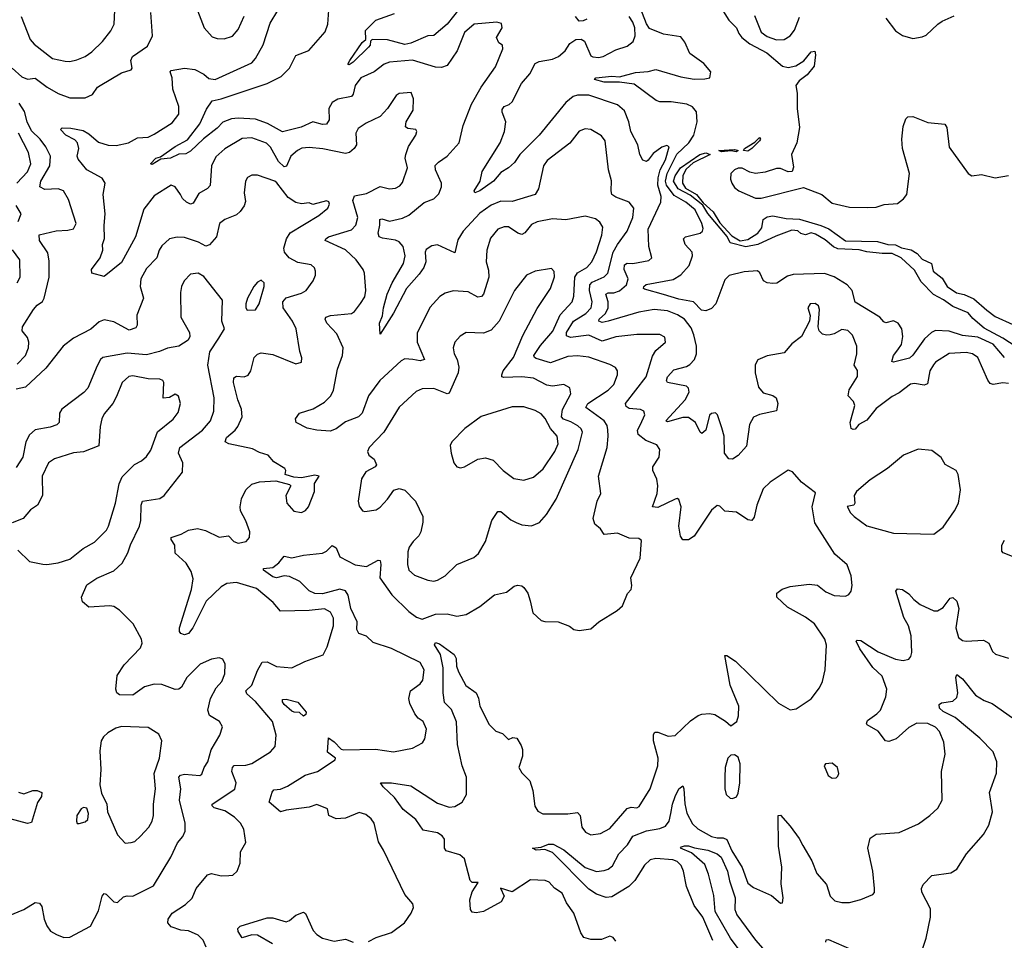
# Model space of a CAD drawing. Extents: x 1468344 to 1613994, y 525695 to 643861.
# Tile 269 of 427: x 1568264 to 1573403, y 593634 to 598438. Entities that reach past the tile are written whole.
import ezdxf

# ---------------------------------------------------------------- set-up
doc = ezdxf.new("R2010")
doc.units = 0

msp = doc.modelspace()

# ---------------------------------------------------------------- linework, layer by layer
at = {"layer": '0CON10XD'}
for points in [[(1568270.8, 598455), (1568318.2, 598335), (1568339.9, 598309.9), (1568435, 598234.5), (1568501.1, 598221.1), (1568525, 598220), (1568561.4, 598228.6), (1568605, 598246.5), (1568640, 598270), (1568696.4, 598323.6), (1568740, 598380), (1568756.5, 598415), (1568770.8, 598705)], [(1570495, 598198.6), (1570465, 598188.5), (1570435, 598190), (1570315, 598227.3), (1570193.8, 598216.2), (1570167.1, 598205), (1570114, 598166), (1570045, 598133.5), (1570015.4, 598095), (1570005, 598048.8), (1569995, 598037.5), (1569925, 598022.9), (1569894.4, 598005), (1569877.3, 597975), (1569879.2, 597915), (1569865, 597892.8), (1569845, 597890.6), (1569794.8, 597905.2), (1569732.4, 597877.6), (1569635, 597852.5), (1569556.7, 597896.7), (1569495, 597919), (1569405, 597924.5), (1569369.7, 597920.3), (1569325, 597903.5), (1569295, 597871.2), (1569223.5, 597816.5), (1569155, 597751.8), (1569131.9, 597738.1), (1569095, 597735.4), (1569051.2, 597715), (1569000.2, 597709.8), (1568955, 597682.9), (1568947.5, 597685), (1568975, 597714.3), (1568998.2, 597721.8), (1569075, 597775.8), (1569139.5, 597810.5), (1569205, 597893.6), (1569239.1, 597970.9), (1569268.5, 598015), (1569315, 598024.4), (1569555, 598105.3), (1569629.3, 598140.7), (1569672.2, 598185), (1569705, 598251.4), (1569773.5, 598276.5), (1569858.2, 598375), (1569872.9, 598415), (1569878.9, 598511.1)], [(1570595, 598539.7), (1570495, 598413.6), (1570425, 598355.6), (1570395, 598353.5), (1570305, 598314.8), (1570275, 598307.6), (1570183.4, 598333.4), (1570104, 598335), (1570094.5, 598325.5), (1570092.5, 598305), (1570085.3, 598295), (1570005, 598216.9), (1569982.9, 598202.9), (1569977.5, 598205), (1569987.1, 598225), (1570051.2, 598318.8), (1570070.8, 598335), (1570069.5, 598380.5), (1570122.4, 598435), (1570220.1, 598469.9)], [(1573405, 596675.4), (1573345.2, 596745), (1573265, 596781.3), (1573185, 596789.5), (1573115, 596812.8), (1573045, 596815.8), (1573023.7, 596806.3), (1572987.1, 596772.9), (1572925, 596686.7), (1572908.1, 596671.9), (1572825, 596651.4), (1572816.7, 596655), (1572825.5, 596685), (1572848, 596715), (1572866.6, 596743.4), (1572872.8, 596785), (1572868, 596825), (1572850, 596855), (1572825.7, 596865.7), (1572785.5, 596855.5), (1572775, 596860.6), (1572754, 596885), (1572624.6, 596964.6), (1572609.2, 597025), (1572583.7, 597053.7), (1572515.5, 597095.5), (1572465, 597114.2), (1572302.1, 597107.9), (1572271.1, 597098.9), (1572216.3, 597063.7), (1572195, 597060.9), (1572165.3, 597065.3), (1572147.1, 597075), (1572127.1, 597117.1), (1572115, 597126.7), (1572045, 597121.9), (1571966.6, 597103.4), (1571945, 597080.8), (1571897.1, 596955), (1571875, 596930.7), (1571845, 596918.7), (1571822.3, 596922.3), (1571780.6, 596965), (1571705, 596978.7), (1571624.3, 597004.3), (1571525, 597031.4), (1571520, 597035), (1571521.9, 597045), (1571534.1, 597055.9), (1571675, 597081.4), (1571715, 597105.8), (1571757.7, 597155), (1571776.5, 597205), (1571774.5, 597225), (1571737.5, 597265), (1571728.9, 597295), (1571738.8, 597305), (1571816.2, 597323.8), (1571828.5, 597335), (1571831.3, 597348.7), (1571824.8, 597375), (1571790.2, 597445), (1571741.5, 597485), (1571680.5, 597520.5), (1571640.7, 597575), (1571635.1, 597595), (1571644.3, 597635.7), (1571694.6, 597735.4), (1571756.2, 597795), (1571783, 597835), (1571799.8, 597905), (1571797, 597957), (1571775, 597983.3), (1571746.2, 597996.1), (1571665, 598009.6), (1571605, 598008.5), (1571585.9, 598015.9), (1571471.7, 598101.7), (1571395, 598112.1), (1571315, 598112.6), (1571264.2, 598125), (1571271.2, 598135), (1571355, 598143.5), (1571395, 598139.3), (1571478.3, 598161.7), (1571545, 598167.1), (1571585, 598177.8), (1571715, 598139.1), (1571785, 598127.5), (1571840.9, 598129.1), (1571866, 598135), (1571871.1, 598165), (1571835, 598208.5), (1571761.9, 598261.9), (1571735, 598320.5), (1571715, 598347.5), (1571625, 598362.3), (1571552.1, 598392.1), (1571535, 598416.2), (1571502, 598502)], [(1571914.5, 598514.5), (1571965, 598435.3), (1572006.3, 598395), (1572017.5, 598365), (1572033.5, 598345), (1572075, 598311.1), (1572163.5, 598265), (1572245, 598195.8), (1572275, 598189), (1572315, 598196.7), (1572356.5, 598223.5), (1572395, 598270), (1572413.9, 598273.9), (1572417.9, 598255), (1572410, 598195), (1572375, 598149.7), (1572332.1, 598117.9), (1572315.5, 598095), (1572322.8, 598055), (1572321.6, 597975), (1572334.3, 597875), (1572319.6, 597795), (1572293.4, 597735), (1572302.6, 597667.4), (1572296, 597645), (1572275, 597643.3), (1572235, 597660.6), (1572215, 597661.2), (1572155, 597641.3), (1572105, 597635.8), (1572075, 597642.4), (1572035, 597662.3), (1572015, 597663.6), (1571994.4, 597655), (1571975.5, 597635), (1571973.6, 597605), (1571980.5, 597585), (1571995, 597562.9), (1572017.5, 597545), (1572105, 597506.5), (1572135, 597506.7), (1572355, 597562.7), (1572450.8, 597525), (1572505, 597480.9), (1572595, 597459.2), (1572688, 597458), (1572735, 597459.5), (1572776.6, 597473.4), (1572845, 597478), (1572877.8, 597502.2), (1572893.8, 597525), (1572907.8, 597635), (1572871.9, 597765), (1572868.6, 597815), (1572875, 597880), (1572889.3, 597920.7), (1572899.3, 597930.7), (1572925, 597933.3), (1573005, 597901.2), (1573092.5, 597892.5), (1573103.3, 597875), (1573115, 597772.5), (1573214.4, 597634.4), (1573233.8, 597623.8), (1573285, 597629.4), (1573355, 597613.3), (1573425, 597624.3)], [(1568225.3, 598185.3), (1568275, 598140.4), (1568305, 598127.1), (1568345, 598132.9), (1568406.7, 598085), (1568465, 598052.9), (1568525, 598030.5), (1568605, 598030.6), (1568643.4, 598046.6), (1568670, 598085), (1568683.8, 598095), (1568795, 598160.6), (1568845, 598176.7), (1568851.2, 598185), (1568844.5, 598224.5), (1568851.9, 598245), (1568931.1, 598298.9), (1568956.9, 598353.1), (1568949.2, 598475)], [(1571303, 597313), (1571308.2, 597355), (1571291.7, 597381.7), (1571268.9, 597398.9), (1571215, 597412.5), (1571115, 597393.6), (1571045, 597399.1), (1570965, 597383.3), (1570935, 597368.6), (1570901.4, 597325), (1570885, 597317.5), (1570863.3, 597323.3), (1570815, 597356.4), (1570792.8, 597357.2), (1570760, 597345), (1570721.7, 597298.3), (1570701.9, 597235), (1570698.5, 597175), (1570711.5, 597131.5), (1570713.1, 597095), (1570684.5, 597005), (1570675, 596993.5), (1570655, 596990), (1570605, 597017.8), (1570526.8, 597023.2), (1570485, 597011.1), (1570457.3, 596992.7), (1570405, 596935.8), (1570337.8, 596802.2), (1570338.8, 596755), (1570377.1, 596665), (1570355, 596657.9), (1570315.5, 596664.5), (1570275, 596668.2), (1570255, 596658.1), (1570143.3, 596555), (1570085, 596474.3), (1570052.1, 596385), (1570032.9, 596365), (1569965, 596340), (1569915, 596302.2), (1569885, 596290.9), (1569815.5, 596295.5), (1569765, 596306.7), (1569707.5, 596335), (1569704.3, 596355.7), (1569724, 596385), (1569795, 596407.1), (1569855, 596442.7), (1569887.9, 596475), (1569901.1, 596505), (1569922.7, 596615), (1569949.6, 596685), (1569952.7, 596725), (1569918.5, 596798.5), (1569867.8, 596855), (1569858.6, 596875), (1569861.4, 596885), (1569885.5, 596894.5), (1569995, 596904.3), (1570010.8, 596915), (1570043.6, 596956.4), (1570065, 596991.2), (1570071.1, 597025), (1570064.3, 597115), (1570057.5, 597135), (1570020.4, 597185), (1569965, 597236.4), (1569858.1, 597285), (1569861.1, 597295), (1569875, 597305.3), (1569995, 597340.9), (1570018.9, 597365), (1570028.9, 597405), (1570002.4, 597495), (1570011.2, 597518.8), (1570075, 597530.9), (1570145, 597567.9), (1570195, 597555.5), (1570225, 597558.5), (1570248.5, 597571.5), (1570262.6, 597587.4), (1570288.8, 597665), (1570276.1, 597715), (1570280, 597735), (1570293.9, 597776.1), (1570331.5, 597835), (1570337.1, 597855), (1570332.5, 597865), (1570289.5, 597869.5), (1570278.3, 597878.3), (1570281.9, 597905), (1570317.8, 597965), (1570320, 598025), (1570307, 598057), (1570265.6, 598054.4), (1570245, 598051.9), (1570228.3, 598041.7), (1570183.6, 597975), (1570145, 597932.2), (1570072.6, 597897.4), (1570030.6, 597869.4), (1570018.9, 597845), (1570021.3, 597785), (1570009.6, 597765), (1569985, 597744.7), (1569965, 597739.1), (1569847, 597763), (1569775, 597770), (1569737, 597767), (1569714, 597756), (1569678.5, 597725), (1569655.8, 597674.2), (1569645, 597670.8), (1569615, 597698.1), (1569572.7, 597772.7), (1569552.8, 597792.8), (1569475, 597820.9), (1569425, 597817.5), (1569335, 597764.6), (1569287.3, 597722.7), (1569264.7, 597675.3), (1569258.1, 597571.9), (1569245, 597557.5), (1569198.6, 597531.4), (1569169.3, 597480.7), (1569155, 597474.5), (1569134.2, 597485), (1569113.1, 597505), (1569104, 597526), (1569075, 597565.8), (1569055, 597574.2), (1568965, 597519.4), (1568911.2, 597448.8), (1568868.8, 597305), (1568795, 597171.1), (1568705, 597097.5), (1568640, 597115), (1568638.1, 597135), (1568683.8, 597195), (1568698, 597235), (1568695.7, 597265), (1568705.7, 597295.7), (1568704, 597364), (1568710.3, 597425), (1568699.7, 597525), (1568710.4, 597585), (1568695, 597610), (1568615, 597654.4), (1568569.3, 597709.3), (1568563.8, 597725), (1568572.9, 597765), (1568565.8, 597795.8), (1568551.4, 597811.4), (1568504.2, 597835), (1568476.7, 597865), (1568486.2, 597873.8), (1568530.9, 597870.9), (1568595, 597858.8), (1568625, 597841.5), (1568675, 597798.2), (1568725, 597782.4), (1568767.9, 597782.1), (1568832.5, 597795), (1568879.5, 597820.5), (1568935, 597825.6), (1568965, 597840), (1569060.5, 597899.5), (1569095.3, 597945), (1569094, 597985), (1569063.4, 598075), (1569060.5, 598135), (1569049.1, 598165), (1569055, 598173.1), (1569125, 598184.8), (1569178.5, 598178.5), (1569225, 598153.6), (1569250.4, 598130.4), (1569284.7, 598125.3), (1569475, 598212.2), (1569495, 598235.8), (1569535, 598306), (1569570.8, 598419.2), (1569610.8, 598485)], [(1569191.5, 598485), (1569226.4, 598395), (1569268, 598348), (1569295, 598339.1), (1569331.4, 598338.6), (1569375, 598352.2), (1569405, 598385.7), (1569435.4, 598455.4)], [(1573425, 596539.6), (1573395, 596542.3), (1573345, 596533.8), (1573329.7, 596539.7), (1573316.5, 596556.5), (1573264.4, 596675), (1573238, 596695), (1573205, 596700.4), (1573115, 596696.7), (1573045, 596650), (1573033.5, 596636.5), (1573014.4, 596605), (1573002, 596538), (1572985, 596531.2), (1572935, 596539.1), (1572914.3, 596535.7), (1572855, 596491.5), (1572817.8, 596472.2), (1572735, 596408.5), (1572685, 596348.9), (1572644, 596325), (1572625, 596301.2), (1572615, 596298.8), (1572604.2, 596305), (1572598.9, 596335), (1572622.3, 596425), (1572615.7, 596445.7), (1572587.5, 596475), (1572594.2, 596505.8), (1572636.3, 596576.3), (1572637.3, 596607.3), (1572619.4, 596635), (1572634.4, 596694.4), (1572633.5, 596735), (1572611.1, 596791.1), (1572585.9, 596815.9), (1572555, 596821.1), (1572515, 596797.7), (1572495, 596792.9), (1572475, 596790.9), (1572455, 596797.3), (1572437.1, 596815), (1572431.1, 596835), (1572438.9, 596925), (1572434.3, 596944.3), (1572416.8, 596956.8), (1572390, 596955), (1572378, 596935), (1572390, 596895), (1572386.2, 596865), (1572344.6, 596785.4), (1572293.7, 596746.3), (1572255, 596698.6), (1572165, 596684.3), (1572117.6, 596662.4), (1572103.6, 596636.4), (1572102.1, 596595), (1572119.5, 596519.5), (1572145, 596490), (1572195, 596476.9), (1572212.2, 596465), (1572221.5, 596435), (1572215, 596396.2), (1572125, 596377.1), (1572095, 596364.4), (1572073.8, 596325), (1572056.8, 596213.2), (1572015, 596162.9), (1571985, 596144.5), (1571965, 596146.9), (1571943.5, 596175), (1571940.2, 596265), (1571928.7, 596308.7), (1571906.3, 596376.3), (1571895, 596385.7), (1571875, 596382.9), (1571865, 596373.8), (1571845, 596296.2), (1571825, 596278), (1571815, 596286.2), (1571790.8, 596335), (1571755, 596362.5), (1571725, 596362.5), (1571645, 596339.5), (1571637.1, 596345), (1571737.8, 596455), (1571758.2, 596495), (1571755.4, 596515), (1571744, 596525), (1571645, 596544.4), (1571640.9, 596555), (1571645.3, 596575), (1571679, 596611), (1571745, 596628.1), (1571761.5, 596638.5), (1571785.9, 596664.1), (1571796.5, 596695), (1571796.7, 596735), (1571783.4, 596793.4), (1571769, 596829), (1571734.8, 596874.8), (1571698.2, 596898.2), (1571645, 596918.3), (1571575, 596925.8), (1571495, 596911.9), (1571335, 596863.8), (1571305, 596858.4), (1571286.7, 596865), (1571288.9, 596875), (1571322.2, 596905), (1571336, 596935), (1571335.7, 596965), (1571323.4, 597005), (1571335, 597012.4), (1571365, 597013.3), (1571395, 597023.3), (1571431.4, 597055), (1571439.8, 597085), (1571419, 597135), (1571421, 597159), (1571435, 597167.6), (1571465, 597165.3), (1571548.3, 597181.7), (1571563.8, 597195), (1571547.3, 597255), (1571544.2, 597345), (1571610.4, 597485), (1571611.4, 597515), (1571595.4, 597575), (1571597.1, 597612.9), (1571606.3, 597653.7), (1571635, 597706.5), (1571654.1, 597774.1), (1571642, 597782), (1571615, 597773.1), (1571570.9, 597739.1), (1571545, 597704.2), (1571535, 597697.5), (1571516, 597705), (1571501.1, 597735), (1571490, 597785), (1571453.9, 597853.9), (1571443.6, 597905), (1571421.3, 597961.3), (1571383.9, 597993.9), (1571235, 598044.6), (1571175, 598043.2), (1571153.4, 598036.6), (1571115, 598006.5), (1570975.5, 597834.5), (1570874.6, 597735), (1570846.9, 597693.1), (1570815, 597664.4), (1570775, 597640), (1570736.5, 597595), (1570665, 597544.7), (1570640, 597535), (1570635.7, 597545), (1570666.9, 597595), (1570677.3, 597645), (1570771.1, 597795), (1570794.6, 597855), (1570801.8, 597905), (1570781.5, 597955), (1570781.5, 597968.5), (1570792.9, 597985), (1570819.2, 597995), (1570835, 598008.6), (1570883.8, 598105), (1570926.9, 598155), (1570955, 598208.5), (1570975, 598219.1), (1571045, 598231.8), (1571076, 598245), (1571111.4, 598275), (1571135, 598314), (1571166.1, 598333.9), (1571195, 598336.2), (1571212.5, 598325), (1571245, 598250), (1571255, 598243.1), (1571285, 598240), (1571308.8, 598245), (1571375, 598280.5), (1571435, 598299.4), (1571465.3, 598324.7), (1571477.1, 598352.9), (1571475.2, 598395), (1571465.2, 598425.2), (1571444.6, 598455)], [(1571225, 598441.2), (1571205, 598431.2), (1571185, 598430), (1571164.2, 598454.2)], [(1572099.2, 598459.2), (1572135, 598372.5), (1572165, 598349.3), (1572215, 598332.9), (1572255, 598334.7), (1572286.1, 598353.9), (1572307.4, 598382.6), (1572335, 598450.6)], [(1572785.5, 598445.5), (1572835, 598378.8), (1572872.5, 598355), (1572925, 598340), (1572975, 598347.5), (1572995, 598357.5), (1573056.2, 598415), (1573079.3, 598429.3), (1573142.4, 598457.6)], [(1571375, 593630), (1571361.7, 593648.3), (1571345, 593656), (1571301.1, 593638.9), (1571245, 593637.3), (1571207.8, 593647.8), (1571192.2, 593672.2), (1571155.7, 593775), (1571118.7, 593828.7), (1571095, 593880), (1571055.5, 593905.5), (1571026.9, 593936.9), (1571006.3, 593946.3), (1570930.7, 593949.3), (1570835, 593886.7), (1570773.8, 593906.2), (1570792, 593865), (1570776.7, 593835), (1570685, 593783.6), (1570647.3, 593777.3), (1570625, 593781.4), (1570616.9, 593795), (1570614.3, 593845), (1570625, 593887.5), (1570657.5, 593935), (1570625, 593936.2), (1570615.7, 593945.7), (1570585, 594058.8), (1570560.7, 594080.7), (1570490.5, 594100.5), (1570481.9, 594115), (1570481.1, 594161.1), (1570469.9, 594179.9), (1570444.7, 594194.7), (1570369.1, 594209.1), (1570332.5, 594265), (1570265, 594316), (1570219.5, 594379.5), (1570160.4, 594435), (1570147.5, 594455), (1570205, 594456.4), (1570305, 594440), (1570445, 594348.8), (1570505, 594327.9), (1570535, 594331.8), (1570574.3, 594355), (1570595.5, 594395.5), (1570596.7, 594485), (1570573.9, 594545), (1570548.7, 594655), (1570543.1, 594773.1), (1570518.3, 594838.3), (1570481.2, 594875), (1570474.7, 594925), (1570473.9, 595055), (1570460, 595125), (1570428.9, 595175), (1570435, 595187.3), (1570455, 595181.1), (1570531.9, 595125), (1570541.4, 595105), (1570544.3, 595065), (1570554.4, 595035), (1570593.1, 594963.1), (1570645.7, 594925), (1570658, 594898), (1570665.7, 594855), (1570715, 594759.2), (1570748.8, 594725), (1570783.8, 594713.8), (1570815, 594682.5), (1570838.3, 594691.7), (1570858.3, 594688.3), (1570881.2, 594651.2), (1570888.9, 594628.9), (1570888.5, 594595), (1570869.2, 594535), (1570885, 594507.5), (1570925.9, 594465.9), (1570942.5, 594415), (1570953.2, 594333.2), (1570968.3, 594308.3), (1570995, 594294.2), (1571125, 594294.6), (1571175, 594300.9), (1571189.5, 594285), (1571197.5, 594225), (1571217.4, 594197.4), (1571245, 594184.4), (1571295, 594191.5), (1571345, 594216.7), (1571435, 594322.5), (1571455, 594328.5), (1571485, 594325.6), (1571497.8, 594332.2), (1571555.3, 594424.7), (1571595.4, 594545), (1571596.4, 594585), (1571572.3, 594675), (1571572.4, 594707.6), (1571579.5, 594720.5), (1571595, 594720.6), (1571648.5, 594698.5), (1571685, 594702.5), (1571765, 594778.6), (1571805, 594807.5), (1571825, 594814.4), (1571865, 594817.1), (1571891.7, 594811.7), (1571947.5, 594777.5), (1571975, 594752.5), (1572006.7, 594775), (1572016, 594805), (1572017.5, 594855), (1571971.9, 594965), (1571945, 595120), (1571955, 595120), (1572000.3, 595090.3), (1572225, 594872), (1572285, 594836.2), (1572317.7, 594842.3), (1572395, 594894.3), (1572439.3, 594950.7), (1572454.2, 594985), (1572468.6, 595045), (1572475.7, 595174.3), (1572466.7, 595205), (1572412.2, 595285), (1572365, 595319.5), (1572271.9, 595371.9), (1572216.2, 595425), (1572216.2, 595445), (1572244.4, 595465.6), (1572285, 595479.4), (1572385, 595492.5), (1572427.9, 595487.9), (1572472.4, 595452.4), (1572515, 595432.9), (1572575, 595430), (1572592, 595438), (1572604.1, 595455.9), (1572609.2, 595485), (1572604.2, 595535), (1572583.2, 595593.2), (1572518.7, 595648.7), (1572415, 595812.5), (1572401.2, 595895), (1572418.3, 595968.3), (1572344.1, 596024.1), (1572298.3, 596078.3), (1572275, 596086.7), (1572249.7, 596070.3), (1572180.8, 596025), (1572145, 595989.2), (1572111.8, 595905), (1572098.5, 595841.5), (1572085, 595824), (1572065, 595828.6), (1572005, 595867.5), (1571945, 595872.9), (1571919.1, 595899.1), (1571905, 595902.5), (1571875, 595879.2), (1571785, 595742), (1571755, 595724), (1571725, 595723.8), (1571713.2, 595743.2), (1571704.1, 595794.1), (1571716.5, 595895), (1571705, 595933.3), (1571695, 595938.8), (1571685, 595935.8), (1571595, 595891.5), (1571566.7, 595895), (1571590.8, 595965), (1571595.4, 596005), (1571589.5, 596039.5), (1571569.1, 596085), (1571568.2, 596105), (1571602.5, 596155), (1571605.6, 596195), (1571588.9, 596218.9), (1571532.8, 596242.8), (1571492.9, 596272.9), (1571489.3, 596295), (1571504.4, 596325.6), (1571526.9, 596375), (1571521.4, 596395), (1571505, 596403.6), (1571445, 596408.8), (1571430.2, 596420.2), (1571425.6, 596435), (1571534.6, 596575), (1571567.6, 596682.4), (1571585, 596710.8), (1571634, 596755), (1571631.7, 596781.7), (1571605, 596795.5), (1571484.6, 596795.4), (1571375, 596782.5), (1571305, 596759.5), (1571235, 596791.1), (1571139.5, 596779.5), (1571117.6, 596787.6), (1571118.6, 596805), (1571154.2, 596865), (1571218.2, 596905), (1571247.2, 596935), (1571251.7, 596965), (1571238.6, 597025), (1571239.5, 597055), (1571251.9, 597068.1), (1571314, 597096), (1571334.6, 597115), (1571361.7, 597225), (1571383.7, 597265), (1571435.6, 597334.4), (1571465, 597406), (1571469.6, 597455), (1571445.8, 597485.8), (1571375, 597511.2), (1571355.4, 597525.4), (1571350.8, 597545), (1571353.6, 597596.4), (1571336.9, 597655), (1571319.5, 597805), (1571300.9, 597830.9), (1571245, 597865.5), (1571215, 597867.5), (1571185, 597856.7), (1571135, 597793.1), (1571016.4, 597703.6), (1570998.5, 597675), (1570971.8, 597555), (1570954.4, 597525), (1570835, 597489.2), (1570775, 597490.4), (1570725, 597469.1), (1570665, 597428.7), (1570579.2, 597335), (1570550.8, 597289.2), (1570535, 597220.9), (1570445, 597262.2), (1570415, 597258.2), (1570385, 597238.9), (1570380.6, 597225), (1570383.6, 597175), (1570372.6, 597145), (1570349.7, 597110.3), (1570282.7, 597035), (1570215, 596905.7), (1570145, 596797.5), (1570142.8, 596855), (1570157.8, 596892.2), (1570162.9, 596935), (1570182.6, 597005), (1570208.4, 597065), (1570266.5, 597165), (1570275.6, 597205), (1570265.6, 597255), (1570245, 597278.7), (1570225, 597287.8), (1570156.9, 597296.9), (1570140, 597305), (1570134.3, 597324.3), (1570144.6, 597365), (1570142.9, 597395), (1570155, 597397.8), (1570195, 597387.1), (1570261.3, 597401.3), (1570295, 597418.5), (1570375, 597483.3), (1570426.3, 597503.7), (1570451.1, 597528.9), (1570465.5, 597565), (1570465.5, 597584.5), (1570434.5, 597655), (1570433, 597677), (1570449.2, 597695), (1570495, 597725.6), (1570557.1, 597795), (1570578.6, 597885), (1570622.5, 597997.5), (1570672.1, 598085), (1570748.3, 598191.7), (1570785.6, 598285), (1570784.2, 598304.2), (1570765, 598316.2), (1570753.1, 598345), (1570781.8, 598395), (1570778.5, 598418.5), (1570755, 598425.4), (1570636.7, 598415), (1570585, 598370.8), (1570546.7, 598275), (1570495, 598198.6)], [(1568250.2, 596639.8), (1568294.4, 596685), (1568310, 596725), (1568312.2, 596755), (1568305, 596778.8), (1568276.2, 596815), (1568278.6, 596835), (1568335.4, 596925), (1568355, 596947.9), (1568383.5, 596966.5), (1568391.6, 596985), (1568418.2, 597095), (1568417, 597177), (1568410.5, 597220.5), (1568367.7, 597285), (1568365.5, 597314.5), (1568455, 597335.4), (1568515, 597338.6), (1568545, 597347.1), (1568558.5, 597375), (1568545, 597418), (1568518.7, 597498.7), (1568492, 597545), (1568465, 597555.5), (1568395, 597551.4), (1568369.1, 597565), (1568375, 597594.4), (1568421.9, 597675), (1568425.3, 597725), (1568400, 597775), (1568371.2, 597815), (1568325, 597858.1), (1568302.2, 597905), (1568288.8, 597958.8), (1568262, 598002)], [(1568248.1, 597585), (1568305.5, 597644.5), (1568321.2, 597685), (1568310.5, 597745), (1568256.8, 597845)], [(1572065, 597752.5), (1572041.2, 597755), (1572047.5, 597765), (1572101.1, 597798.9), (1572125, 597823.8), (1572130, 597815), (1572125, 597806.2), (1572085.3, 597765), (1572065, 597752.5)], [(1573465, 596731.1), (1573395, 596776.3), (1573297.4, 596827.4), (1573238.6, 596878.6), (1573215, 596908.3), (1573135, 596941.1), (1573086, 596976), (1573033.5, 597003.5), (1572969.2, 597069.2), (1572935, 597130.2), (1572865.6, 597195.6), (1572817.3, 597217.3), (1572765, 597217.7), (1572685, 597226.3), (1572645, 597237.1), (1572535, 597242.6), (1572512.2, 597252.2), (1572469.1, 597289.1), (1572418, 597318), (1572395, 597325.7), (1572365, 597314.8), (1572341.3, 597321.3), (1572326.3, 597336.3), (1572295, 597340), (1572211.1, 597308.9), (1572117.6, 597265), (1572055, 597253.1), (1571973.2, 597273.2), (1571956.6, 597306.6), (1571855, 597426.9), (1571829.5, 597469.5), (1571762.8, 597522.8), (1571700.8, 597555), (1571677.1, 597595), (1571685, 597623.5), (1571712.4, 597665), (1571814.5, 597735), (1571845, 597742.9), (1571868.8, 597735), (1571779.9, 597690.1), (1571742, 597658), (1571726.1, 597625), (1571723.9, 597585), (1571738.9, 597558.9), (1571796.9, 597525), (1571831.7, 597481.7), (1571883.1, 597435), (1571918.2, 597378.2), (1571980.3, 597310.3), (1572024.1, 597284.1), (1572065, 597291.5), (1572116.9, 597323.1), (1572137.6, 597352.4), (1572144.2, 597395), (1572165, 597408.3), (1572195, 597414.8), (1572265, 597400.2), (1572335, 597397.4), (1572445, 597364.4), (1572486.8, 597346.8), (1572575, 597283.2), (1572740.7, 597280.7), (1572795, 597265.2), (1572835, 597262.7), (1572867.5, 597247.5), (1572917.2, 597237.2), (1572948.4, 597218.4), (1572975, 597188.9), (1573023.2, 597165), (1573032.2, 597125), (1573079, 597089), (1573105, 597044.7), (1573153.3, 597013.3), (1573193.8, 597003.8), (1573245, 596982), (1573312, 596922), (1573355, 596889.2), (1573447.1, 596847.1)], [(1572005, 597748), (1571975, 597753.3), (1571928, 597748), (1571913.3, 597755), (1571995, 597759.6), (1572013.8, 597755), (1572005, 597748)], [(1569237.4, 593597.4), (1569221.4, 593635), (1569195, 593661.4), (1569145, 593683.1), (1569105, 593687.5), (1569054.3, 593704.3), (1569037.5, 593725), (1569038.1, 593745), (1569059.4, 593775), (1569128.7, 593821.3), (1569165, 593854.3), (1569185.7, 593905), (1569245, 593975.8), (1569265, 593982.9), (1569315, 593970), (1569355, 593971.4), (1569375.6, 593974.4), (1569398.8, 593995), (1569414.3, 594035.7), (1569417.1, 594095), (1569444.4, 594145), (1569434.6, 594214.6), (1569416.5, 594245), (1569385, 594276.8), (1569335, 594309.3), (1569278.9, 594325), (1569267.8, 594335), (1569268.1, 594345), (1569387.6, 594422.4), (1569393.5, 594455), (1569371.8, 594515), (1569374.3, 594535.7), (1569383.1, 594546.9), (1569445, 594548), (1569475, 594556.2), (1569572.6, 594617.4), (1569597.1, 594645), (1569602.3, 594705), (1569584.1, 594775), (1569495, 594879.6), (1569449.3, 594919.3), (1569444.5, 594935), (1569475.3, 594965), (1569505, 595042), (1569530, 595085), (1569556.3, 595086.3), (1569605, 595062.5), (1569683.6, 595056.4), (1569751.4, 595088.6), (1569847.3, 595122.7), (1569869.4, 595165), (1569901.2, 595275), (1569902.7, 595315), (1569885.8, 595345.8), (1569855, 595363.6), (1569775, 595354.7), (1569625, 595350.6), (1569587.3, 595397.3), (1569499.9, 595469.9), (1569395, 595501.6), (1569345.5, 595495.5), (1569315, 595477.9), (1569236.5, 595403.5), (1569167.3, 595265), (1569145, 595234.5), (1569125, 595227.1), (1569104.7, 595235), (1569098.2, 595245), (1569098, 595265), (1569161.1, 595465), (1569169.4, 595519.4), (1569158.3, 595558.3), (1569132.7, 595602.7), (1569074.7, 595654.7), (1569074.3, 595695), (1569054.2, 595725), (1569053.8, 595735), (1569107, 595753), (1569145, 595773.3), (1569192.1, 595782.1), (1569233, 595773), (1569305, 595737.1), (1569354.1, 595744.1), (1569381.2, 595715), (1569405, 595705.8), (1569445.3, 595714.7), (1569463.1, 595735), (1569464.3, 595765), (1569445, 595822.5), (1569416.9, 595875), (1569415.4, 595895), (1569422.5, 595937.5), (1569445, 595983.8), (1569475, 596014), (1569515, 596026), (1569601.7, 596031.7), (1569671.7, 596011.7), (1569680, 596005), (1569652.5, 595955), (1569657.5, 595915), (1569695, 595872.5), (1569735, 595866.7), (1569755, 595876.2), (1569772, 595895), (1569802.5, 595975), (1569803.3, 596016.7), (1569827.5, 596055), (1569805, 596061.2), (1569735, 596046.7), (1569695, 596050), (1569655, 596062.5), (1569650, 596065), (1569652.5, 596085), (1569647.5, 596095), (1569590, 596130), (1569560, 596165), (1569515, 596179.2), (1569479.3, 596199.3), (1569355.3, 596225.3), (1569335.8, 596235), (1569342.7, 596257.3), (1569388.2, 596295), (1569403.1, 596315), (1569424.7, 596365), (1569420.8, 596405), (1569401.9, 596455), (1569380.7, 596545), (1569381.1, 596568.9), (1569395, 596577.5), (1569435, 596574.5), (1569457.2, 596582.8), (1569470, 596605), (1569488, 596675), (1569505, 596692), (1569525, 596699.2), (1569585, 596691.5), (1569705, 596642), (1569735, 596650), (1569737, 596673), (1569726.2, 596706.2), (1569706.5, 596825), (1569687.9, 596865), (1569639.3, 596935), (1569637.1, 596965), (1569655, 596987.1), (1569735, 597011.3), (1569760, 597025), (1569795.5, 597075), (1569807.8, 597105), (1569808.6, 597125), (1569802.2, 597142.2), (1569785, 597158.6), (1569715, 597170.4), (1569670.8, 597195), (1569646.9, 597225), (1569643.1, 597245), (1569655.7, 597295), (1569675, 597325.8), (1569825, 597416.7), (1569872.5, 597455), (1569881.4, 597475), (1569877.6, 597487.6), (1569865, 597491.9), (1569793.6, 597473.6), (1569775, 597482.5), (1569735, 597477.1), (1569705, 597484.4), (1569665, 597509.5), (1569606.2, 597586.2), (1569595, 597595.4), (1569505, 597625.6), (1569475, 597625.7), (1569453.3, 597615), (1569442, 597595), (1569436.2, 597535), (1569441.7, 597488.3), (1569435, 597466.7), (1569415, 597436.2), (1569395, 597419.2), (1569335, 597394.3), (1569306.6, 597373.4), (1569291.4, 597305), (1569255, 597262.5), (1569235, 597256.2), (1569196.7, 597276.7), (1569125, 597301.9), (1569085, 597303.5), (1569045.4, 597294.6), (1569005, 597257.1), (1568991.2, 597235), (1568980, 597195), (1568925, 597138.6), (1568895.5, 597085), (1568892.9, 597045), (1568909.3, 596985), (1568875, 596896.2), (1568877.1, 596842.9), (1568870.3, 596829.7), (1568835, 596817.3), (1568755, 596862), (1568705, 596870.9), (1568679.4, 596860.6), (1568635, 596822.5), (1568545, 596776.5), (1568490.8, 596735), (1568400.2, 596619.8), (1568295, 596520), (1568245, 596510)], [(1568256.5, 597385), (1568271.4, 597425), (1568245, 597468.6)], [(1570085, 593627.1), (1570125, 593648.6), (1570205, 593674), (1570272.5, 593725), (1570308, 593775), (1570318.8, 593805), (1570316.7, 593825), (1570273.6, 593873.6), (1570163.1, 594105), (1570137.6, 594147.6), (1570114.2, 594245), (1570098, 594268), (1570070.6, 594290.6), (1570035, 594301.5), (1569965, 594271.8), (1569915, 594267.5), (1569878, 594285), (1569870, 594320), (1569815, 594342), (1569775, 594329.4), (1569655, 594313.8), (1569625, 594304), (1569566.2, 594355), (1569582.5, 594407.5), (1569591.3, 594418.7), (1569625, 594422.9), (1569661.8, 594438.2), (1569753.3, 594495), (1569817.5, 594515), (1569910, 594575), (1569912.5, 594585), (1569870, 594615), (1569875, 594690), (1569905, 594670), (1569941.2, 594631.2), (1569955, 594627.5), (1570121.3, 594631.3), (1570215, 594617.1), (1570315, 594636), (1570365.6, 594664.4), (1570378.8, 594685), (1570386.9, 594735), (1570370, 594775), (1570343.7, 594793.7), (1570326.3, 594816.3), (1570299.5, 594869.5), (1570295.5, 594895), (1570304.6, 594935.4), (1570355, 594971.4), (1570368, 594992), (1570375.4, 595045), (1570355, 595084.3), (1570205, 595157.4), (1570108.6, 595188.6), (1570075, 595220.7), (1570034.7, 595235), (1570023.3, 595255), (1570024.8, 595295), (1569991.5, 595365), (1569978.1, 595435), (1569965, 595456.9), (1569935, 595466.3), (1569845, 595442.5), (1569805, 595444.2), (1569775, 595456.7), (1569725.9, 595505.9), (1569672.4, 595532.4), (1569645, 595535.4), (1569605, 595526), (1569585, 595530.9), (1569535.8, 595565), (1569536.1, 595573.9), (1569585, 595578.9), (1569616.9, 595603.1), (1569645, 595639.2), (1569685, 595629.1), (1569745.9, 595644.1), (1569845.3, 595654.7), (1569866.1, 595663.9), (1569895, 595694.4), (1569915, 595681.4), (1569934.6, 595634.6), (1570015, 595593.3), (1570075, 595584.6), (1570135, 595617.5), (1570145, 595616), (1570149.4, 595595), (1570144.6, 595525), (1570205.8, 595435.8), (1570295, 595348.9), (1570335, 595320.5), (1570365, 595308.8), (1570435, 595335.5), (1570495, 595337.1), (1570545.7, 595325.7), (1570595, 595333.3), (1570665, 595375.6), (1570743, 595437), (1570805, 595450), (1570845, 595481.2), (1570862.3, 595487.7), (1570884.1, 595484.1), (1570896.2, 595475), (1570916, 595445), (1570929.2, 595405), (1570942.3, 595342.3), (1570985, 595303.3), (1571005, 595296.7), (1571075, 595296.2), (1571133.6, 595273.6), (1571156.1, 595256.1), (1571185, 595250), (1571245, 595260), (1571286.7, 595295), (1571383.3, 595355), (1571410.5, 595379.5), (1571435.8, 595444.2), (1571455.8, 595465), (1571459.4, 595485), (1571453.1, 595525), (1571502.4, 595627.6), (1571509.7, 595719.7), (1571495, 595730.8), (1571445, 595731.9), (1571385, 595758.9), (1571315, 595751.5), (1571295, 595781.4), (1571265.7, 595805), (1571257.5, 595835), (1571277.5, 595925), (1571298.1, 595965), (1571284.4, 596055), (1571329.6, 596205), (1571336.4, 596265), (1571333.2, 596296.8), (1571329.7, 596319.8), (1571314.8, 596344.8), (1571218.2, 596415), (1571230, 596435), (1571335.4, 596505), (1571364.7, 596535), (1571383.8, 596585), (1571383.6, 596605), (1571373.4, 596623.4), (1571345, 596639.2), (1571233.9, 596676.1), (1571175, 596683.3), (1571125, 596680.8), (1571035, 596647.9), (1570959.9, 596669.9), (1570950.5, 596675), (1570947.5, 596685), (1570981.7, 596738.3), (1571046.9, 596813.1), (1571085, 596897.3), (1571148.2, 596965), (1571156.3, 596995), (1571161, 597095), (1571175, 597116), (1571224, 597145), (1571249.7, 597175), (1571275, 597226.9), (1571303, 597313)], [(1568250.5, 597065), (1568266.9, 597095), (1568264.5, 597185), (1568226.9, 597236.9)], [(1568205, 593761.2), (1568285, 593794.5), (1568345, 593830.6), (1568368, 593828), (1568380.3, 593810.3), (1568391.1, 593745), (1568405, 593708.8), (1568425, 593682), (1568456.4, 593663.6), (1568495, 593649.2), (1568525, 593650.6), (1568633.1, 593706.9), (1568675, 593787.5), (1568694.6, 593865), (1568705, 593877.5), (1568715, 593874.2), (1568755, 593834.4), (1568775, 593831.4), (1568805, 593860), (1568825, 593865.8), (1568855, 593864.3), (1568962.4, 593917.6), (1569053, 594067), (1569087.2, 594142.8), (1569115.8, 594175), (1569126.8, 594203.2), (1569128.1, 594245), (1569097.5, 594365), (1569105.8, 594425), (1569095, 594486), (1569103.7, 594496.4), (1569125, 594500.7), (1569205, 594493.8), (1569215, 594500), (1569226.7, 594535), (1569245.5, 594565), (1569262.7, 594627.3), (1569308, 594705), (1569323, 594747), (1569306.2, 594775), (1569255, 594806.2), (1569246.7, 594835), (1569260.6, 594895), (1569288.9, 594951.1), (1569318.9, 594985), (1569334.4, 595025), (1569335.6, 595075), (1569325, 595101.2), (1569305, 595108), (1569265, 595100.6), (1569205.5, 595074.5), (1569135.7, 595005), (1569108.1, 594955), (1569095, 594944.3), (1569075, 594941.9), (1569005, 594969.5), (1568965, 594970), (1568915, 594956.5), (1568855, 594912.7), (1568785, 594915.6), (1568770.8, 594925), (1568765.6, 594945), (1568773.3, 595015), (1568809.2, 595070.8), (1568895, 595159.2), (1568902.5, 595185), (1568899.5, 595205), (1568856.5, 595285), (1568785, 595356.9), (1568755, 595375.3), (1568735, 595379.3), (1568625, 595372.1), (1568590.9, 595400.9), (1568586.9, 595425), (1568615, 595489.1), (1568666.9, 595523.1), (1568755, 595561.4), (1568798.9, 595601.1), (1568828.5, 595655), (1568841.7, 595698.3), (1568888.5, 595795), (1568896.8, 595825), (1568898.5, 595905), (1568904.4, 595925), (1568995, 595938.6), (1569017.5, 595955), (1569113.4, 596076.6), (1569115.6, 596125), (1569093.6, 596175), (1569099.5, 596205), (1569218.5, 596295), (1569260.4, 596345), (1569276.4, 596395), (1569278.5, 596465), (1569245.7, 596635), (1569255.8, 596705), (1569304.2, 596775.8), (1569333.3, 596825), (1569318.8, 596865), (1569322.9, 596975), (1569225, 597097.5), (1569195, 597114.4), (1569155, 597110), (1569122.5, 597075), (1569108.6, 597045), (1569103.5, 597015), (1569104.4, 596885), (1569150, 596805), (1569152.2, 596785), (1569143.1, 596765), (1569095, 596734.6), (1569035, 596723.8), (1568994.1, 596705.9), (1568925, 596689.7), (1568825, 596698.4), (1568698.6, 596675), (1568686, 596664), (1568668.3, 596631.7), (1568618.9, 596515), (1568598.2, 596491.8), (1568483.9, 596406.1), (1568472.5, 596385), (1568470, 596335), (1568456.9, 596323.1), (1568422.1, 596312.1), (1568345, 596297.3), (1568315, 596271.9), (1568295.3, 596234.7), (1568279.6, 596155), (1568245, 596100.8)], [(1570425, 595508), (1570445, 595512.9), (1570485, 595535.8), (1570545, 595594.4), (1570635, 595631.9), (1570658.3, 595651.7), (1570695, 595714.2), (1570727.5, 595825), (1570759.3, 595870.7), (1570775, 595872), (1570828.1, 595828.1), (1570855, 595813.5), (1570885, 595801.9), (1570935, 595795.8), (1570976.6, 595813.4), (1571013.8, 595856.2), (1571065, 595935.8), (1571179.2, 596195), (1571202.2, 596285), (1571195, 596302.2), (1571177.9, 596317.9), (1571140.2, 596340.2), (1571102.5, 596352.5), (1571092.5, 596365), (1571096.6, 596403.4), (1571141.2, 596485), (1571136.2, 596516.2), (1571105, 596533.6), (1571045, 596525.5), (1571015, 596530.4), (1570945, 596566.7), (1570884.1, 596574.1), (1570791.3, 596571.3), (1570781.4, 596575), (1570780, 596585), (1570788.2, 596605), (1570840.8, 596675), (1570889.4, 596790.6), (1570965, 596930), (1571035.3, 597034.7), (1571055.5, 597095.5), (1571054.1, 597124.1), (1571039.3, 597139.3), (1570955, 597125.6), (1570909.2, 597105), (1570846.7, 597025), (1570766.2, 596863.8), (1570725, 596817.5), (1570685, 596802.5), (1570595, 596805.6), (1570562.8, 596787.2), (1570535.6, 596754.4), (1570525.8, 596725), (1570531.9, 596695), (1570547.8, 596665), (1570556.2, 596625), (1570553.1, 596595), (1570505, 596489.2), (1570495, 596485.6), (1570425, 596512.5), (1570365, 596512.2), (1570332.9, 596497.1), (1570245, 596415.8), (1570164.7, 596285.3), (1570088.6, 596205), (1570079.2, 596185), (1570085.7, 596165.7), (1570113.8, 596145), (1570126.7, 596115), (1570120, 596105), (1570070.7, 596079.3), (1570048.3, 596041.7), (1570031.1, 595925), (1570035, 595900), (1570053.3, 595875), (1570065, 595871.2), (1570125, 595880.8), (1570145, 595893.8), (1570183.8, 595935), (1570216.9, 595983.1), (1570245, 595992.2), (1570275, 595983.3), (1570330, 595925), (1570368, 595845), (1570368.6, 595815), (1570358.6, 595765), (1570347.5, 595745), (1570317.5, 595715), (1570296.9, 595685), (1570289.3, 595660.7), (1570288.9, 595595), (1570295.8, 595565), (1570325, 595538.6), (1570395, 595512.5), (1570425, 595508)], [(1569451.7, 596921.7), (1569495, 596924), (1569514.2, 596955), (1569540.8, 597045), (1569540, 597065), (1569525, 597078.9), (1569505, 597068.5), (1569485.4, 597045), (1569452.5, 596985), (1569444, 596955), (1569443.9, 596933.9), (1569451.7, 596921.7)], [(1568405, 595594.2), (1568465, 595602.9), (1568525, 595623.3), (1568595, 595678.5), (1568655, 595710.9), (1568716.2, 595773.8), (1568727.9, 595795), (1568764.6, 595915), (1568783.3, 596015), (1568798.3, 596051.7), (1568863.4, 596116.6), (1568900, 596135), (1568925, 596158.6), (1568948, 596192), (1568983.2, 596286.8), (1569065, 596353.3), (1569091.2, 596388.8), (1569102.5, 596435), (1569092.8, 596472.8), (1569075, 596483.3), (1569045, 596466.1), (1569012.4, 596462.4), (1569017.1, 596545), (1569010.8, 596555), (1568995, 596562.2), (1568935, 596564.2), (1568855, 596580), (1568833.3, 596576.7), (1568798.6, 596545), (1568768.5, 596471.5), (1568750.4, 596435), (1568705, 596380.8), (1568691.9, 596355), (1568683.1, 596315), (1568676.3, 596213.7), (1568597.8, 596182.2), (1568545, 596177.1), (1568445, 596146.9), (1568414.8, 596125.2), (1568381.1, 596055), (1568383.1, 595955), (1568356.9, 595905), (1568319.6, 595880.4), (1568282.5, 595835), (1568225, 595812.7)], [(1570895, 596034.5), (1570945, 596050.9), (1570995.7, 596094.3), (1571057.5, 596185), (1571074.6, 596225), (1571068.5, 596265), (1571033.8, 596303.8), (1571007.3, 596357.3), (1570985, 596381.5), (1570955, 596399.2), (1570895, 596417.1), (1570835, 596418.2), (1570672.3, 596367.7), (1570588, 596305), (1570518.8, 596235), (1570511.2, 596215), (1570516, 596175), (1570530, 596125), (1570545, 596103.8), (1570565, 596098.8), (1570585, 596104), (1570654.6, 596145.4), (1570695, 596151.8), (1570735, 596139.1), (1570787.1, 596085), (1570843.8, 596043.8), (1570895, 596034.5)], [(1573035, 595752.5), (1573085, 595790), (1573143.8, 595875), (1573163.8, 595915), (1573173.8, 595985), (1573162.5, 596065), (1573152.5, 596085), (1573095, 596117.5), (1573073, 596153), (1573025, 596190), (1572953.6, 596196.4), (1572877.5, 596165), (1572794.3, 596095.7), (1572703.8, 596036.2), (1572632.5, 595975), (1572620, 595955), (1572622.5, 595915), (1572617.5, 595905), (1572583.3, 595896.7), (1572600, 595865), (1572618.8, 595845), (1572685.8, 595795.8), (1572825, 595758), (1573035, 595752.5)], [(1573455, 595633.1), (1573396.7, 595655), (1573390.8, 595665), (1573390, 595695), (1573405, 595722)], [(1568255, 595670), (1568315, 595610.8), (1568385, 595596), (1568405, 595594.2)], [(1572352, 594128), (1572397.9, 594047.9), (1572425, 593982), (1572474.4, 593924.4), (1572495, 593863.8), (1572519.1, 593839.1), (1572555, 593830.8), (1572595, 593831.2), (1572654, 593846), (1572717.7, 593872.3), (1572725.8, 593884.2), (1572725.8, 593905), (1572716.7, 593995), (1572690.5, 594115), (1572703.6, 594166.4), (1572735, 594188.5), (1572855, 594197.1), (1572955, 594242.5), (1573015, 594284.4), (1573056.1, 594323.9), (1573078.9, 594365), (1573075.6, 594515), (1573094.4, 594605.6), (1573087.4, 594667.4), (1573065, 594723.3), (1573045, 594746), (1573004.4, 594764.4), (1572946.9, 594766.9), (1572905, 594744.3), (1572839.4, 594685), (1572801.1, 594671.1), (1572784, 594674), (1572744.7, 594724.7), (1572688.3, 594758.3), (1572684.2, 594765), (1572689.8, 594780.2), (1572738.6, 594815), (1572756.7, 594835), (1572785.4, 594904.6), (1572789.6, 594945), (1572765, 595011.9), (1572716.8, 595056.8), (1572649.6, 595155), (1572630.8, 595195), (1572635, 595200), (1572655, 595197.7), (1572745, 595139.3), (1572835, 595101.2), (1572875, 595093.3), (1572905, 595101.2), (1572915.6, 595114.4), (1572920, 595135), (1572917.9, 595222.1), (1572903.5, 595275), (1572879.1, 595319.1), (1572837.8, 595455), (1572845, 595468.6), (1572871.2, 595465), (1572905, 595442.5), (1572931.5, 595411.5), (1572963.8, 595386.2), (1573035, 595353.5), (1573055, 595353.5), (1573085, 595371.1), (1573120.7, 595419.3), (1573135, 595422.5), (1573155, 595403.8), (1573165.6, 595365), (1573151.1, 595265), (1573165, 595213.8), (1573185, 595198.8), (1573205, 595194), (1573295, 595200), (1573322, 595185), (1573341.8, 595141.8), (1573357.6, 595127.6), (1573425, 595105.7)], [(1572977.5, 593592.5), (1572995.4, 593645), (1573018.7, 593755), (1573018.1, 593798.1), (1572973.3, 593885), (1572971.4, 593905), (1572979.2, 593925), (1573025, 593972.9), (1573124.2, 593985.8), (1573155.7, 594004.3), (1573205.7, 594084.3), (1573294.6, 594185.4), (1573323.3, 594235), (1573342.5, 594305), (1573325.6, 594405), (1573363.3, 594506.7), (1573363.5, 594565), (1573345, 594616.9), (1573275, 594688.7), (1573146.4, 594796.4), (1573085, 594828.1), (1573064.8, 594845), (1573064.1, 594865), (1573075, 594873.7), (1573135, 594881.9), (1573155, 594900.6), (1573160.5, 594925), (1573150, 595005), (1573155, 595021.2), (1573185, 594998.8), (1573253.1, 594913.1), (1573298.5, 594885), (1573339.4, 594869.4), (1573475, 594774.5)], [(1569745, 594803.3), (1569725, 594822.5), (1569696.2, 594823.8), (1569685, 594830), (1569644.3, 594865), (1569635, 594877.5), (1569635, 594890), (1569655, 594892.5), (1569715, 594875.7), (1569758.8, 594825), (1569758.3, 594811.7), (1569745, 594803.3)], [(1568815, 594141.2), (1568845, 594144), (1568865, 594150), (1568895, 594177.1), (1568938.5, 594225), (1568954.6, 594255.4), (1568962.5, 594285), (1568962.1, 594345), (1568972.2, 594425), (1568965.3, 594505), (1568993.8, 594585), (1569005.5, 594675.5), (1568989.7, 594709.7), (1568935, 594744), (1568795, 594749.6), (1568765, 594741.2), (1568724.1, 594715.9), (1568701.1, 594695), (1568690, 594675), (1568682.8, 594622.8), (1568686.9, 594525), (1568681.9, 594445), (1568691.3, 594401.3), (1568719.4, 594345), (1568721.9, 594305), (1568773.6, 594185), (1568815, 594141.2)], [(1571985, 594373.8), (1572005, 594383.3), (1572015, 594402.5), (1572022, 594455), (1572023.8, 594555), (1572015, 594590), (1571995, 594602.5), (1571975, 594600), (1571960, 594585), (1571946.2, 594535), (1571944, 594485), (1571944.2, 594424.2), (1571952, 594395), (1571972.5, 594375), (1571985, 594373.8)], [(1572505, 594480), (1572525, 594482.5), (1572535, 594490), (1572540, 594505), (1572532.5, 594535), (1572505, 594557.5), (1572470, 594555), (1572462.5, 594545), (1572483.9, 594493.9), (1572505, 594480)], [(1571882.7, 593632.7), (1571829.4, 593755), (1571784.6, 593815), (1571745.3, 593915), (1571729.6, 593995), (1571716.9, 594025), (1571695, 594044.6), (1571673.8, 594053.8), (1571585, 594060.5), (1571555, 594053.2), (1571524.8, 594025.2), (1571474.1, 593945.9), (1571443.1, 593915), (1571355, 593861.1), (1571325, 593856.7), (1571274.1, 593874.1), (1571235, 593901.2), (1571045, 594091.9), (1571005, 594106.9), (1570960, 594105), (1570940, 594115), (1570985, 594120), (1571023.3, 594135), (1571049.2, 594135), (1571105, 594105.8), (1571215, 594013.1), (1571275, 593993.4), (1571315, 593998.4), (1571335.6, 594004.4), (1571357.9, 594022.1), (1571391.9, 594085), (1571437.2, 594132.8), (1571463.5, 594176.5), (1571535, 594204.7), (1571605, 594217.2), (1571635, 594229.6), (1571654.7, 594255), (1571663.1, 594295), (1571670.8, 594345), (1571685, 594384), (1571705, 594423.8), (1571725, 594440), (1571731.4, 594425), (1571735.2, 594345.2), (1571746.7, 594296.7), (1571775, 594242.5), (1571804.4, 594215), (1571875, 594175.8), (1571905, 594168.2), (1571935, 594168.8), (1571955, 594160), (1571980.5, 594100.5), (1572034.5, 594014.5), (1572065, 593932.9), (1572095, 593909.4), (1572188.3, 593868.3), (1572235, 593827.5), (1572245, 593830), (1572248.8, 593855), (1572238.3, 593928.3), (1572241.5, 594015), (1572225.4, 594124.6), (1572223.3, 594285), (1572235, 594287.5), (1572285, 594230), (1572333.1, 594165), (1572352, 594128)], [(1568257, 594407), (1568285, 594398.5), (1568332.5, 594415), (1568354.5, 594415.5), (1568379.2, 594405), (1568378.5, 594385), (1568356.7, 594353.3), (1568325, 594248), (1568305, 594243.5), (1568122.2, 594292.2)], [(1568575, 594243.8), (1568605, 594252), (1568618.8, 594265), (1568623.8, 594295), (1568613.6, 594323.6), (1568596.4, 594326.4), (1568585, 594320), (1568562, 594285), (1568560, 594255), (1568563.9, 594243.9), (1568575, 594243.8)], [(1572056.7, 593535), (1571974.3, 593644.3), (1571894.5, 593785), (1571887.2, 593867.2), (1571859.1, 593979.1), (1571839.7, 594029.7), (1571770.8, 594090.9), (1571712.5, 594115), (1571717.5, 594122.5), (1571733.2, 594126.8), (1571755, 594127.1), (1571785.8, 594115.8), (1571855, 594103.7), (1571905, 594085.5), (1571925, 594067.6), (1571958, 593995), (1571968.5, 593945), (1571999.3, 593855), (1571997.2, 593795), (1572007.2, 593767.2), (1572105.2, 593635), (1572191.9, 593535)], [(1569582.9, 593615), (1569505, 593660.4), (1569475, 593662.7), (1569425, 593647.5), (1569405, 593679.4), (1569402, 593695), (1569415, 593708.2), (1569555, 593750.9), (1569585, 593750.8), (1569655, 593730.5), (1569672.6, 593737.4), (1569704.6, 593765.4), (1569745, 593781.4), (1569755, 593774), (1569795.5, 593685), (1569815, 593663.5), (1569845, 593644.5), (1569905, 593629.5), (1569965, 593640), (1570005, 593624.4)], [(1572471.5, 593625), (1572473.1, 593636.9), (1572485, 593638.6), (1572645, 593567.7)]]:
    msp.add_lwpolyline(points, dxfattribs=at)

doc.saveas('drawing.dxf')
